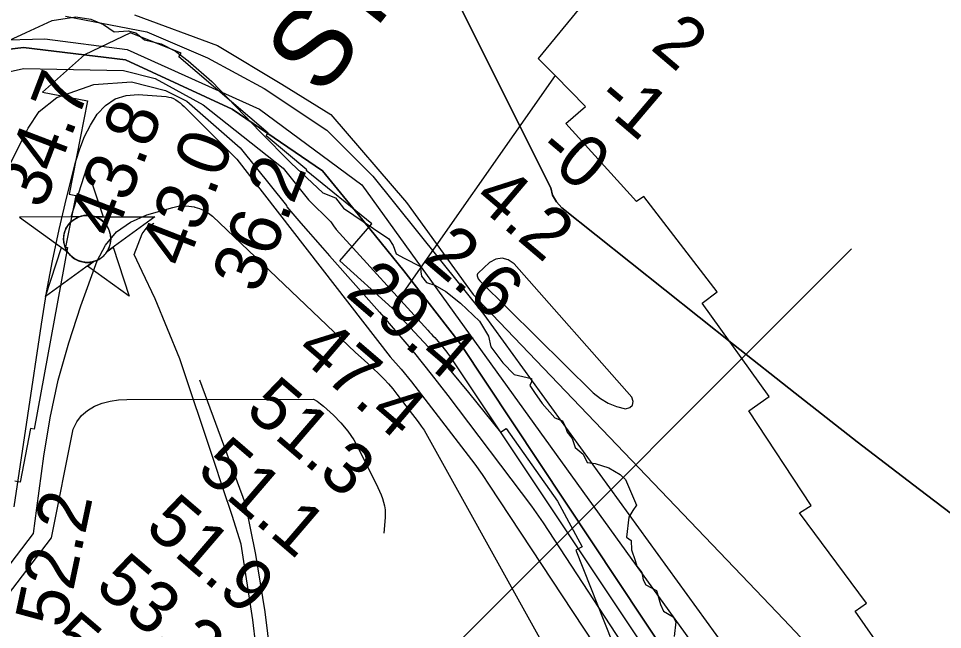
# Model space of a CAD drawing. Extents: x 3180038 to 3217926, y 922069 to 947485.
# Drawn here: x 3199419 to 3200616, y 937988 to 938779 of the extents above; entities that cross this region are included whole.
import ezdxf

# ---------------------------------------------------------------- set-up
doc = ezdxf.new("R2010")
doc.units = 0
for name, color, linetype in [('V-CHAN-NAID', 7, 'Continuous'), ('V-RIVR-EDGE', 7, 'Continuous'), ('V-RIVR-RANG', 7, 'Continuous'), ('V-RRAP-RVMT', 7, 'Continuous'), ('V-TOPO-DPTH', 7, 'Continuous'), ('V-TOPO-MAJR', 7, 'Continuous'), ('V-TOPO-MINR', 7, 'Continuous'), ('V-TOPO-SHOR', 7, 'Continuous'), ('V-TOPO-WATR', 7, 'Continuous')]:
    doc.layers.add(name, color=color, linetype=linetype)

msp = doc.modelspace()

# ---------------------------------------------------------------- linework, layer by layer
at = {"layer": 'V-CHAN-NAID'}
for points in [[(3199497.2, 938522), (3199487.6, 938522), (3199508, 938585.7), (3199528.9, 938522.2), (3199519.3, 938522.1), (3199517.8, 938522.7), (3199515.7, 938523.3), (3199513.6, 938523.7), (3199511.6, 938524), (3199510.4, 938524.1), (3199508.9, 938524.2), (3199507.2, 938524.1), (3199505.8, 938524.1), (3199503.9, 938523.8), (3199502.5, 938523.6), (3199500.7, 938523.2), (3199499.2, 938522.8), (3199498.2, 938522.4)], [(3199497.2, 938522), (3199420.7, 938521.8), (3199482.7, 938477), (3199481.6, 938478.9), (3199480.8, 938480.6), (3199479.9, 938482.5), (3199479.2, 938484.6), (3199478.8, 938485.9), (3199478.4, 938487.5), (3199478.2, 938488.9), (3199478, 938490.5), (3199477.8, 938492.3), (3199477.8, 938493.9), (3199477.9, 938495.9), (3199478.1, 938497.5), (3199478.4, 938499.8), (3199478.9, 938501.7), (3199479.5, 938503.6), (3199480.1, 938505.3), (3199480.8, 938506.9), (3199481.6, 938508.4), (3199482.7, 938510.1), (3199483.7, 938511.6), (3199484.7, 938512.9), (3199485.7, 938514.1), (3199487, 938515.4), (3199488, 938516.4), (3199489.7, 938517.8), (3199490.9, 938518.7), (3199492.6, 938519.8), (3199494.3, 938520.7), (3199495.7, 938521.4)], [(3199519.3, 938522.1), (3199595.8, 938522.4), (3199534.1, 938477.2), (3199535, 938478.7), (3199536, 938480.6), (3199536.7, 938482.2), (3199537.4, 938484.1), (3199537.9, 938485.9), (3199538.3, 938487.6), (3199538.6, 938489.6), (3199538.8, 938491.2), (3199538.9, 938493.4), (3199538.8, 938495.4), (3199538.6, 938497.6), (3199538.4, 938499.4), (3199537.8, 938501.6), (3199537.2, 938503.8), (3199536.4, 938505.7), (3199535.7, 938507.2), (3199534.7, 938509.1), (3199533.6, 938510.8), (3199532.4, 938512.5), (3199531.1, 938514), (3199529.8, 938515.3), (3199528.2, 938516.9), (3199526.4, 938518.3), (3199524.7, 938519.4), (3199522.8, 938520.5), (3199521.4, 938521.3)], [(3199516.2, 938464.1), (3199454.5, 938418.9), (3199474.9, 938482.6), (3199482.7, 938477), (3199483.4, 938476.1), (3199484.8, 938474.2), (3199486, 938472.8), (3199487.5, 938471.3), (3199488.9, 938470.1), (3199490.3, 938469), (3199491.8, 938468), (3199493.4, 938467), (3199495.2, 938466.1), (3199497, 938465.3), (3199498.4, 938464.8), (3199500.1, 938464.2), (3199502.3, 938463.7), (3199503.8, 938463.4), (3199505.9, 938463.2), (3199507.4, 938463.1), (3199509.2, 938463.1), (3199510.9, 938463.2), (3199512.6, 938463.4), (3199514.5, 938463.7)], [(3199534.1, 938477.2), (3199541.8, 938482.9), (3199562.8, 938419.3), (3199508.5, 938458.5), (3199516.2, 938464.1), (3199517.9, 938464.6), (3199519.5, 938465.2), (3199521.6, 938466.1), (3199523.4, 938467), (3199525.2, 938468.2), (3199526.9, 938469.4), (3199528.5, 938470.7), (3199529.8, 938471.8), (3199531.1, 938473.3), (3199532.3, 938474.7), (3199533.4, 938476.2)]]:
    msp.add_lwpolyline(points, close=True, dxfattribs=at)
msp.add_circle((3199508.4, 938493.6), 30.5, dxfattribs=at)
at = {"layer": 'V-RIVR-EDGE'}
for points in [[(3199372.9, 938735), (3199462.8, 938776.7), (3199493.6, 938781.2), (3199513.2, 938778.2), (3199529.6, 938771.3), (3199543.3, 938762.1), (3199561.4, 938763.3), (3199571.5, 938760.4), (3199582.6, 938751.5), (3199604.2, 938746.5), (3199622.9, 938737), (3199639.3, 938724.2), (3199669.7, 938697.5), (3199732.4, 938632.5), (3199772.3, 938591.8), (3199813.5, 938553.3), (3199829.9, 938546.7), (3199840.3, 938533.3), (3199879.3, 938507), (3199898.9, 938493.8), (3199904.4, 938484.9), (3199908.3, 938474.4), (3199918.8, 938468.8), (3199940.1, 938458), (3199940.4, 938451.1), (3199941.4, 938445.5), (3199947.9, 938437.3), (3199958.7, 938433.7), (3199972.8, 938425.4), (3199991.7, 938410.3), (3200016.6, 938387)], [(3200016.6, 938387), (3200028.3, 938367.6), (3200031.3, 938353.9), (3200046.6, 938333.2), (3200061.3, 938318.1), (3200083.6, 938312.8), (3200083.9, 938308.5), (3200081.6, 938303.9), (3200087.5, 938294.7), (3200097.6, 938280.3), (3200113.9, 938261.6), (3200123.8, 938257.9), (3200127.4, 938251.1), (3200130, 938243.2), (3200136.5, 938235), (3200140.4, 938223.5), (3200150.5, 938214.9), (3200155.7, 938203.8), (3200166.2, 938202.8), (3200183.9, 938196.8), (3200198.6, 938188.3), (3200205.5, 938181.7), (3200219.8, 938148.6), (3200214.9, 938141.7), (3200210, 938132.9), (3200207, 938107.3), (3200212.8, 938102.7), (3200213.5, 938090.6), (3200218, 938077.1), (3200220, 938069.6), (3200226.5, 938061.4), (3200228.4, 938051.9), (3200232, 938045.3), (3200245.5, 938038.1), (3200251, 938020), (3200254.9, 938011.2), (3200267.3, 938003.9), (3200270.9, 937997.4), (3200268.6, 937978.4)]]:
    msp.add_lwpolyline(points, dxfattribs=at)
at = {"layer": 'V-RIVR-RANG'}
msp.add_line((3199834, 937815.7), (3200498.2, 938480.9), dxfattribs=at)
at = {"layer": 'V-RRAP-RVMT'}
for points in [[(3200168.5, 938820.4), (3200092.6, 938727.5), (3200114.3, 938705.4), (3199903.4, 938403.9), (3199835.5, 938465), (3199876.8, 938513.1)], [(3199876.8, 938513.1), (3199792.1, 938582.4), (3199792.8, 938583.3), (3199740.3, 938627.1), (3199742.8, 938630.4), (3199626.9, 938729.6), (3199630.2, 938734.3), (3199564.4, 938760.8), (3199504.7, 938732), (3199450.4, 938683.7), (3199508.8, 938672.4)], [(3200153.7, 938665.3), (3200114.3, 938705.4), (3199903.4, 938403.9)], [(3199508.8, 938672.4), (3199484.8, 938551.5), (3199493.5, 938549.7), (3199480.3, 938483), (3199482.8, 938482.5), (3199439.8, 938247.1), (3199434.8, 938248), (3199421.7, 938178.6), (3199414.5, 938179.8)], [(3200639.9, 937761.9), (3200557.7, 937871.2), (3200586.9, 937891.1), (3200502.8, 938011.3), (3200517.7, 938021.8), (3200431, 938138.9), (3200445.8, 938148.2), (3200365.2, 938270.9), (3200391.5, 938289.5), (3200304.9, 938410.5), (3200324.3, 938425.1), (3200229.2, 938548.5), (3200219.6, 938542.1), (3200128.4, 938643.1), (3200153.7, 938665.3)], [(3199903.4, 938403.9), (3199979.1, 938322.2), (3200002, 938294.4), (3200043.5, 938243.1), (3200051.1, 938248.1), (3200117.5, 938153.8), (3200149.6, 938094.8), (3200141.1, 938090.4), (3200188.4, 937971.6)]]:
    msp.add_lwpolyline(points, dxfattribs=at)
at = {"layer": 'V-TOPO-DPTH'}
for points in [[(3201583.8, 937298.9), (3201275.7, 937589.6), (3201203, 937657.2), (3201129.7, 937724.2), (3201055.4, 937790.1), (3200980.6, 937855.4), (3200877.5, 937944.1), (3200853.6, 937964.2), (3200829.4, 937984.1), (3200804.9, 938003.4), (3200780.1, 938022.5), (3200667.5, 938107.4), (3200586.4, 938168.9), (3200505.7, 938230.9), (3200425.5, 938293.6), (3200345.6, 938356.7), (3200123.1, 938533.8), (3200116.1, 938541.6), (3200111, 938550.1), (3200108.9, 938559.8), (3199702.3, 939373.2)], [(3201583.8, 937298.9), (3201275.7, 937589.6), (3201203, 937657.2), (3201129.7, 937724.2), (3201055.4, 937790.1), (3200980.6, 937855.4), (3200877.5, 937944.1), (3200853.6, 937964.2), (3200829.4, 937984.1), (3200804.9, 938003.4), (3200780.1, 938022.5), (3200667.5, 938107.4), (3200586.4, 938168.9), (3200505.7, 938230.9), (3200425.5, 938293.6), (3200345.6, 938356.7), (3200123.1, 938533.8), (3200116.1, 938541.6), (3200111, 938550.1), (3200108.9, 938559.8), (3199702.3, 939373.2)], [(3199480.2, 938782.2), (3199585.5, 938762.1), (3199664, 938728.2), (3199737.4, 938688.3), (3199818.8, 938634.5), (3199878.4, 938574.7), (3200022.2, 938395.5), (3200710.7, 937445.8), (3200722.3, 937429.4), (3200734.4, 937413.3), (3200826.8, 937295.3), (3200886.5, 937221.4), (3200947.6, 937148.7), (3201010.8, 937077.8), (3201075.5, 937008.2), (3201204.2, 936873.5), (3201218.5, 936858.8), (3201233, 936844.4), (3201247.9, 936830.2), (3201262.9, 936816.3), (3201864.5, 936269.8)], [(3199480.2, 938782.2), (3199585.5, 938762.1), (3199664, 938728.2), (3199737.4, 938688.3), (3199818.8, 938634.5), (3199878.4, 938574.7), (3200022.2, 938395.5), (3200710.7, 937445.8), (3200722.3, 937429.4), (3200734.4, 937413.3), (3200826.8, 937295.3), (3200886.5, 937221.4), (3200947.6, 937148.7), (3201010.8, 937077.8), (3201075.5, 937008.2), (3201204.2, 936873.5), (3201218.5, 936858.8), (3201233, 936844.4), (3201247.9, 936830.2), (3201262.9, 936816.3), (3201864.5, 936269.8)], [(3201150.3, 936867.2), (3200871, 937176.4), (3200807, 937248), (3200743.6, 937320.1), (3200681, 937392.8), (3200619, 937466), (3200519.7, 937584.4), (3200507.8, 937598.9), (3200496, 937613.4), (3200484.4, 937628.2), (3200473, 937643.1), (3200416.6, 937717.9), (3200407.9, 937730.1), (3200399.7, 937742.5), (3199991.3, 938358.1), (3199918.5, 938452.2), (3199859.5, 938525), (3199813.1, 938581.9), (3199696.2, 938661.6), (3199557.8, 938725.5), (3199426, 938741.6), (3199349.9, 938732.7)], [(3200014.9, 938441.7), (3200016.8, 938439.4), (3200163.7, 938294.3), (3200173, 938286.8), (3200183, 938280.6), (3200193.9, 938276.4), (3200205.6, 938273.5), (3200211.2, 938275.3), (3200214.8, 938278.2), (3200215.3, 938282.8), (3200213.7, 938288.5), (3200061.4, 938461.2), (3200053.6, 938466.4), (3200045.7, 938468.8), (3200037.6, 938467.2), (3200029.3, 938462.9), (3200014.7, 938449.3), (3200013.8, 938448.2), (3200013.3, 938447), (3200013.3, 938445.7), (3200014.9, 938441.7)]]:
    msp.add_lwpolyline(points, dxfattribs=at)
at = {"layer": 'V-TOPO-MAJR'}
msp.add_lwpolyline([(3199413.8, 938146.3), (3199449, 938383.1), (3199455.8, 938424.2), (3199463.3, 938465.2), (3199472.1, 938505.9), (3199481.6, 938546.5), (3199493.7, 938594.5), (3199498.6, 938610.5), (3199504.7, 938626.1), (3199512.5, 938640.9), (3199521.3, 938655.2), (3199532.2, 938666.5), (3199544.5, 938674.9), (3199558.9, 938679.2), (3199574.5, 938680.6), (3199610.6, 938677.9), (3199613.9, 938677.4), (3199617.1, 938676.6), (3199620.2, 938675.3), (3199623.2, 938673.7), (3199626, 938671.7), (3199628.7, 938669.7), (3199631.3, 938667.4), (3199633.8, 938665.1), (3199702.1, 938596.7), (3199900.9, 938340.9), (3199914.8, 938324.8), (3199928.2, 938308.4), (3199941.4, 938291.8), (3200010.4, 938201.7), (3200020, 938188.3), (3200029.1, 938174.6), (3200543.7, 937394.1)], dxfattribs=at)
at = {"layer": 'V-TOPO-MINR'}
for points in [[(3199702.3, 939373.2), (3200108.9, 938559.8), (3200111, 938550.1), (3200116.1, 938541.6), (3200123.1, 938533.8), (3200345.6, 938356.7), (3200425.5, 938293.6), (3200505.7, 938230.9), (3200586.4, 938168.9), (3200667.5, 938107.4), (3200780.1, 938022.5), (3200804.9, 938003.4), (3200829.4, 937984.1), (3200853.6, 937964.2), (3200877.5, 937944.1), (3200980.6, 937855.4), (3201055.4, 937790.1), (3201129.7, 937724.2), (3201203, 937657.2), (3201275.7, 937589.6), (3201583.8, 937298.9)], [(3199569.6, 938784), (3199676.9, 938744.1), (3199760.3, 938694.2), (3199824, 938654.6), (3199922, 938540.8), (3199998.9, 938434.7), (3200003.4, 938427.9), (3200008.3, 938421.6), (3200013.7, 938415.5), (3200365.4, 938048), (3200410.1, 938001.1), (3200454.7, 937954), (3200499.1, 937906.7), (3200543.2, 937859.2), (3200608, 937789.3), (3200619.8, 937776.8), (3200631.7, 937764.4), (3200643.8, 937752.1), (3200656.1, 937740), (3201377.9, 937038.6)], [(3199388.5, 938751.1), (3199453.3, 938753), (3199560, 938739.1), (3199731.4, 938661.6), (3199864.1, 938563.6), (3200680.4, 937430.5), (3200765, 937330.2), (3200850.7, 937231), (3200938.3, 937133.3), (3201027, 937036.8), (3201180, 936873.3), (3201200.5, 936851.9), (3201221.3, 936830.7), (3201242.5, 936810), (3201264.1, 936789.6), (3201517.8, 936554.2)], [(3199349.9, 938732.7), (3199426, 938741.6), (3199557.8, 938725.5), (3199696.2, 938661.6), (3199813.1, 938581.9), (3199859.5, 938525), (3199918.5, 938452.2), (3199991.3, 938358.1), (3200399.7, 937742.5), (3200407.9, 937730.1), (3200416.6, 937717.9), (3200473, 937643.1), (3200484.4, 937628.2), (3200496, 937613.4), (3200507.8, 937598.9), (3200519.7, 937584.4), (3200619, 937466), (3200681, 937392.8), (3200743.6, 937320.1), (3200807, 937248), (3200871, 937176.4), (3201150.3, 936867.2)], [(3199365.8, 938700.8), (3199426, 938714.4), (3199555.5, 938711.9), (3199596.3, 938701.6), (3199658.7, 938667.4), (3199762, 938585.4), (3199794.8, 938544.4), (3199823.8, 938515.7), (3199827.2, 938510.6), (3199831, 938505.7), (3199949.5, 938375.4), (3199951.7, 938372.9), (3199954, 938370.5), (3199956.2, 938368.1), (3199958.5, 938365.7), (3199960.7, 938363.2), (3199962.9, 938360.8), (3199965.1, 938358.3), (3199967.2, 938355.7), (3199968, 938354.8), (3199970.4, 938351.7), (3199972.8, 938348.6), (3199975.2, 938345.5), (3199977.5, 938342.3), (3200459.5, 937619.4)], [(3199377.9, 938530.4), (3199427.8, 938629.2), (3199431.9, 938637.2), (3199446.3, 938658.7), (3199469.1, 938676.8), (3199516.8, 938693.8), (3199565.7, 938697.1), (3199609.9, 938685.7), (3199637.2, 938672), (3199706.3, 938611.6), (3199766.3, 938536.8), (3199767.1, 938535.1), (3199769.3, 938532), (3199785.2, 938513.8), (3199794.4, 938503.3), (3199803.7, 938492.7), (3199813, 938482.2), (3199822.3, 938471.7), (3199887, 938398.5), (3199909.8, 938372.1), (3199932.3, 938345.4), (3199954, 938318.2), (3199975.4, 938290.6), (3200083.7, 938147.4), (3200099.1, 938125.8), (3200439.4, 937604.4)], [(3198768, 937230.5), (3199438.9, 938112.1), (3199440.8, 938128.5), (3199442.9, 938144.8), (3199452.1, 938212.1), (3199460.4, 938261.7), (3199470.9, 938310.8), (3199484.4, 938359.1), (3199500.1, 938406.9), (3199521.2, 938465.1), (3199532.2, 938485.5), (3199546.1, 938502.8), (3199564.4, 938515.4), (3199585.5, 938524.9), (3199619.4, 938534.5), (3199626.2, 938535.9), (3199633, 938536.6), (3199639.9, 938536.2), (3199646.8, 938535.1), (3199647.6, 938534.9), (3199653.9, 938533), (3199659.8, 938530.4), (3199665.3, 938527), (3199670.4, 938522.9), (3199856, 938346.4), (3199867, 938336.6), (3199877.8, 938326.6), (3199886.8, 938318), (3199892.8, 938311.9), (3199898.6, 938305.7), (3199904.1, 938299.2), (3199909.4, 938292.6), (3199937.1, 938256.4), (3199941, 938251.1), (3199944.6, 938245.6), (3200367.2, 937485.1)], [(3200014.9, 938441.7), (3200016.8, 938439.4), (3200163.7, 938294.3), (3200173, 938286.8), (3200183, 938280.6), (3200193.9, 938276.4), (3200205.6, 938273.5), (3200211.2, 938275.3), (3200214.8, 938278.2), (3200215.3, 938282.8), (3200213.7, 938288.5), (3200061.4, 938461.2), (3200053.6, 938466.4), (3200045.7, 938468.8), (3200037.6, 938467.2), (3200029.3, 938462.9), (3200014.7, 938449.3), (3200013.8, 938448.2), (3200013.3, 938447), (3200013.3, 938445.7), (3200014.9, 938441.7)], [(3200014.9, 938441.7), (3200016.8, 938439.4), (3200163.7, 938294.3), (3200173, 938286.8), (3200183, 938280.6), (3200193.9, 938276.4), (3200205.6, 938273.5), (3200211.2, 938275.3), (3200214.8, 938278.2), (3200215.3, 938282.8), (3200213.7, 938288.5), (3200061.4, 938461.2), (3200053.6, 938466.4), (3200045.7, 938468.8), (3200037.6, 938467.2), (3200029.3, 938462.9), (3200014.7, 938449.3), (3200013.8, 938448.2), (3200013.3, 938447), (3200013.3, 938445.7), (3200014.9, 938441.7)], [(3198784.1, 937218.6), (3199461.9, 938106.3), (3199490.1, 938247.3), (3199494.8, 938256.7), (3199500.8, 938264.9), (3199508.6, 938271.5), (3199517.6, 938276.9), (3199527.8, 938280.7), (3199538.1, 938283.5), (3199548.8, 938285), (3199559.6, 938285.5), (3199801.4, 938285.8), (3199806, 938283.2), (3199810.3, 938280.1), (3199814.4, 938276.7), (3199827.2, 938265.1), (3199837, 938255.2), (3199845.9, 938244.7), (3199853.5, 938233.3), (3199860.3, 938221.2), (3199884.8, 938171.6), (3199886.9, 938166.9), (3199888.9, 938162.2), (3199890.7, 938157.4), (3199892.3, 938152.6), (3199893.4, 938147.6), (3199894.2, 938142.6), (3199894.4, 938137.6), (3199894.2, 938132.5), (3199892.4, 938112.5)]]:
    msp.add_lwpolyline(points, dxfattribs=at)
at = {"layer": 'V-TOPO-SHOR'}
for points in [[(3199738.2, 937868.6), (3199723, 938000.3), (3199707.8, 938098.3), (3199696, 938135.4), (3199684.1, 938170.9), (3199672.3, 938206.4), (3199628.4, 938338.1), (3199596.3, 938415.8), (3199579.4, 938451.3), (3199569.3, 938473.2), (3199579.4, 938500.2), (3199586.2, 938508.7), (3199594.6, 938513.8)], [(3199653.7, 938311.1), (3199712.9, 938150.6), (3199726.4, 938084.8), (3199738.2, 938010.4), (3199765.2, 937792.6), (3199777, 937645.6), (3199772, 937603.4), (3199765.2, 937567.9), (3199761.8, 937551), (3199751.7, 937537.5), (3199731.4, 937518.9), (3199699.3, 937491.9), (3199662.2, 937464.9), (3199626.7, 937431.1), (3199596.3, 937397.3), (3199574.4, 937365.3), (3199544, 937318), (3199410.5, 937039.3)]]:
    msp.add_lwpolyline(points, dxfattribs=at)
at = {"layer": 'V-TOPO-WATR'}
msp.add_lwpolyline([(3199480.2, 938782.2), (3199585.5, 938762.1), (3199664, 938728.2), (3199737.4, 938688.3), (3199818.8, 938634.5), (3199878.4, 938574.7), (3200022.2, 938395.5), (3200710.7, 937445.8), (3200722.3, 937429.4), (3200734.4, 937413.3), (3200826.8, 937295.3), (3200886.5, 937221.4), (3200947.6, 937148.7), (3201010.8, 937077.8), (3201075.5, 937008.2), (3201204.2, 936873.5), (3201218.5, 936858.8), (3201233, 936844.4), (3201247.9, 936830.2), (3201262.9, 936816.3), (3201864.5, 936269.8)], dxfattribs=at)

# ---------------------------------------------------------------- texts
at = {"layer": 'V-CHAN-NAID'}
msp.add_text('STRUCTURE (314.5)', height=100, rotation=51.7798, dxfattribs=at).set_placement((3199811.8, 938676.2))
at = {"layer": 'V-RIVR-RANG'}
for s, rotation, p in [('2', 319.6475, (3200236.3, 938740.5)), ('34.7', 69.065, (3199451.4, 938530.4)), ('-1', 319.6475, (3200164, 938670.8)), ('43.8', 68.7583, (3199543.6, 938493)), ('43.0', 68.7583, (3199635.8, 938454.3)), ('-0', 319.6475, (3200087.8, 938604.3)), ('36.2', 68.7583, (3199730.1, 938421)), ('4.2', 319.6475, (3200006.6, 938542.1)), ('2.6', 319.6475, (3199941.3, 938466.4)), ('29.4', 319.3683, (3199841, 938421.1)), ('47.4', 319.3683, (3199776.1, 938345)), ('51.3', 319.3683, (3199711.1, 938269)), ('51.1', 319.3683, (3199648, 938191.4)), ('52.2', 78.0983, (3199479.7, 937987.5)), ('51.9', 319.3683, (3199581.1, 938117.1)), ('53.2', 319.3683, (3199516.4, 938040.8)), ('53.4', 319.3683, (3199451.4, 937964.8))]:
    msp.add_text(s, height=67, rotation=rotation, dxfattribs=at).set_placement(p)

doc.saveas('drawing.dxf')
